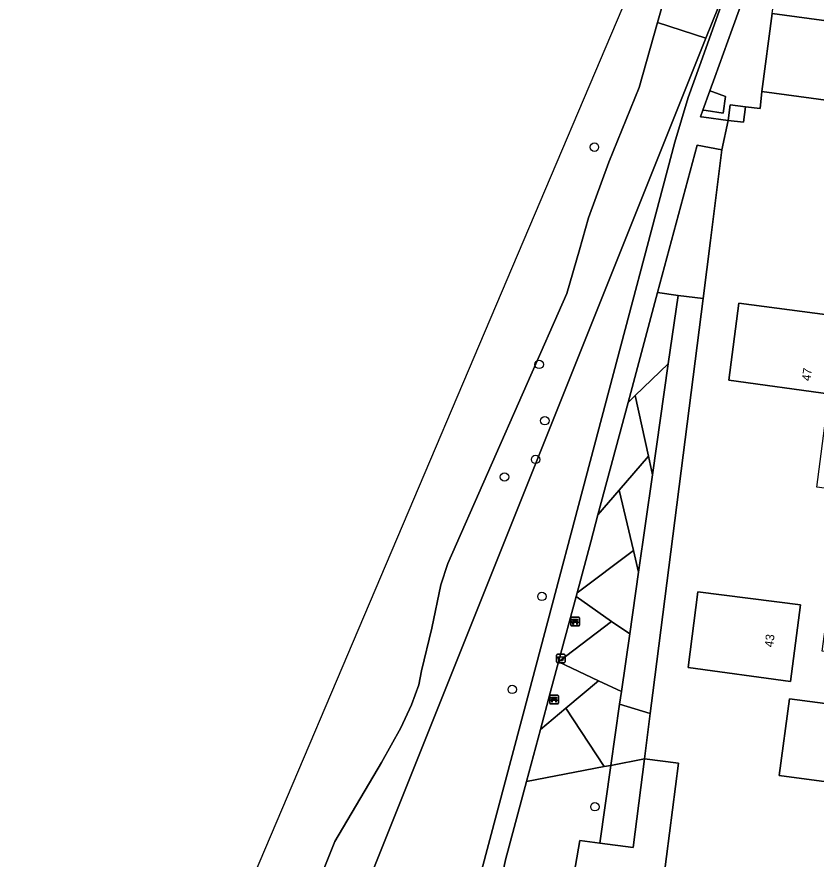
# Model space of a CAD drawing. Extents: x 162184 to 163154, y 385507 to 386516.
# Drawn here: x 162264.5 to 162356.8, y 386230.8 to 386328 of the extents above; entities that cross this region are included whole.
import ezdxf

# ---------------------------------------------------------------- set-up
doc = ezdxf.new("R2010")
doc.units = 0
for name, color, linetype in [('IMGEO_Afvalbak', 7, 'Continuous'), ('IMGEO_Bank', 7, 'Continuous'), ('IMGEO_Boom', 7, 'Continuous'), ('IMGEO_Erf', 7, 'Continuous'), ('IMGEO_Groenvoorziening', 7, 'Continuous'), ('IMGEO_Lage_trafo', 7, 'Continuous'), ('IMGEO_Pand', 7, 'Continuous'), ('IMGEO_Pand_nummerreeks', 7, 'Continuous'), ('IMGEO_Voetpad_halfverhard', 7, 'Continuous'), ('IMGEO_Voetpad_open', 7, 'Continuous'), ('IMGEO_Waterloop', 7, 'Continuous')]:
    doc.layers.add(name, color=color, linetype=linetype)

msp = doc.modelspace()

# ---------------------------------------------------------------- linework, layer by layer
at = {"layer": 'IMGEO_Afvalbak'}
for p, q in [((162326.817, 386253.547), (162326.817, 386254.347)), ((162326.817, 386254.347), (162326.817, 386253.547)), ((162326.917, 386254.447), (162327.707, 386254.447)), ((162327.707, 386254.447), (162326.917, 386254.447)), ((162327.807, 386254.347), (162327.807, 386253.547)), ((162327.807, 386253.547), (162327.807, 386254.347)), ((162327.707, 386253.447), (162326.917, 386253.447)), ((162326.917, 386253.447), (162327.707, 386253.447))]:
    msp.add_line(p, q, dxfattribs=at)
msp.add_lwpolyline([(162326.96, 386254.161), (162327.664, 386254.161), (162327.515, 386253.691), (162327.109, 386253.691), (162326.96, 386254.161)], dxfattribs=at)
for centre, start, end in [((162326.917, 386254.347), 90, 180), ((162326.917, 386254.347), 90, 180), ((162327.707, 386254.347), 0, 90), ((162327.707, 386254.347), 360, 90), ((162326.917, 386253.547), 180, 270), ((162326.917, 386253.547), 180, 270), ((162327.707, 386253.547), 270, 0), ((162327.707, 386253.547), 270, 0)]:
    msp.add_arc(centre, 0.1, start, end, dxfattribs=at)
at = {"layer": 'IMGEO_Bank'}
for p, q in [((162328.461, 386257.781), (162328.461, 386258.622)), ((162328.461, 386258.622), (162328.461, 386257.781)), ((162328.536, 386258.706), (162329.377, 386258.706)), ((162329.377, 386258.706), (162328.536, 386258.706)), ((162329.158, 386258.104), (162328.765, 386258.104)), ((162328.77, 386258.212), (162328.77, 386258.318)), ((162328.814, 386258.318), (162328.814, 386258.212)), ((162329.102, 386258.324), (162328.82, 386258.324)), ((162328.82, 386258.206), (162329.102, 386258.206)), ((162329.108, 386258.212), (162329.108, 386258.318)), ((162329.152, 386258.318), (162329.152, 386258.212)), ((162329.461, 386258.631), (162329.461, 386257.79)), ((162329.461, 386257.79), (162329.461, 386258.631)), ((162329.386, 386257.706), (162328.545, 386257.706)), ((162328.545, 386257.706), (162329.386, 386257.706)), ((162326.031, 386248.789), (162326.031, 386249.63)), ((162326.031, 386249.63), (162326.031, 386248.789)), ((162326.106, 386249.714), (162326.947, 386249.714)), ((162326.947, 386249.714), (162326.106, 386249.714)), ((162326.728, 386249.112), (162326.335, 386249.112)), ((162326.34, 386249.22), (162326.34, 386249.326)), ((162326.384, 386249.326), (162326.384, 386249.22)), ((162326.672, 386249.332), (162326.39, 386249.332)), ((162326.39, 386249.214), (162326.672, 386249.214)), ((162326.678, 386249.22), (162326.678, 386249.326)), ((162326.722, 386249.326), (162326.722, 386249.22)), ((162327.031, 386249.639), (162327.031, 386248.798)), ((162327.031, 386248.798), (162327.031, 386249.639)), ((162326.956, 386248.714), (162326.115, 386248.714)), ((162326.115, 386248.714), (162326.956, 386248.714))]:
    msp.add_line(p, q, dxfattribs=at)
for points in [[(162328.708, 386258.104), (162328.566, 386258.104), (162328.678, 386258.206), (162328.764, 386258.206)], [(162328.764, 386258.324), (162328.678, 386258.324), (162328.678, 386258.485), (162329.241, 386258.485), (162329.241, 386258.324), (162329.158, 386258.324)], [(162328.758, 386258.097), (162328.758, 386257.89), (162328.715, 386257.89), (162328.715, 386258.097)], [(162329.158, 386258.206), (162329.241, 386258.206), (162329.353, 386258.104), (162329.214, 386258.104)], [(162329.208, 386258.097), (162329.208, 386257.89), (162329.164, 386257.89), (162329.164, 386258.097)], [(162326.278, 386249.112), (162326.136, 386249.112), (162326.248, 386249.214), (162326.334, 386249.214)], [(162326.334, 386249.332), (162326.248, 386249.332), (162326.248, 386249.493), (162326.811, 386249.493), (162326.811, 386249.332), (162326.728, 386249.332)], [(162326.328, 386249.105), (162326.328, 386248.898), (162326.285, 386248.898), (162326.285, 386249.105)], [(162326.728, 386249.214), (162326.811, 386249.214), (162326.923, 386249.112), (162326.784, 386249.112)], [(162326.778, 386249.105), (162326.778, 386248.898), (162326.734, 386248.898), (162326.734, 386249.105)]]:
    msp.add_lwpolyline(points, dxfattribs=at)
for centre, radius, start, end in [((162328.539, 386258.628), 0.0779, 92.4484, 184.28452), ((162328.539, 386258.628), 0.0779, 92.4484, 184.28452), ((162328.708, 386258.097), 0.00671, 2.89567, 87.10433), ((162328.765, 386258.097), 0.00671, 92.89567, 177.10433), ((162328.763, 386258.317), 0.00671, 2.89567, 87.10433), ((162328.763, 386258.213), 0.00671, 272.89567, 357.10433), ((162328.82, 386258.317), 0.00671, 92.89567, 177.10433), ((162328.82, 386258.213), 0.00671, 182.89567, 267.10433), ((162329.102, 386258.317), 0.00671, 2.89567, 87.10433), ((162329.102, 386258.213), 0.00671, 272.89567, 357.10433), ((162329.159, 386258.317), 0.00671, 92.89567, 177.10433), ((162329.159, 386258.213), 0.00671, 182.89567, 267.10433), ((162329.157, 386258.097), 0.00671, 2.89567, 87.10433), ((162329.214, 386258.097), 0.00671, 92.89567, 177.10433), ((162329.383, 386258.628), 0.0779, 2.4484, 94.28452), ((162329.383, 386258.628), 0.0779, 2.4484, 94.28452), ((162328.539, 386257.784), 0.0779, 182.4484, 274.28452), ((162328.539, 386257.784), 0.0779, 182.4484, 274.28452), ((162329.383, 386257.784), 0.0779, 272.4484, 4.28452), ((162329.383, 386257.784), 0.0779, 272.4484, 4.28452), ((162326.109, 386249.636), 0.0779, 92.4484, 184.28452), ((162326.109, 386249.636), 0.0779, 92.4484, 184.28452), ((162326.278, 386249.105), 0.00671, 2.89567, 87.10433), ((162326.335, 386249.105), 0.00671, 92.89567, 177.10433), ((162326.333, 386249.325), 0.00671, 2.89567, 87.10433), ((162326.333, 386249.221), 0.00671, 272.89567, 357.10433), ((162326.39, 386249.325), 0.00671, 92.89567, 177.10433), ((162326.39, 386249.221), 0.00671, 182.89567, 267.10433), ((162326.672, 386249.325), 0.00671, 2.89567, 87.10433), ((162326.672, 386249.221), 0.00671, 272.89567, 357.10433), ((162326.729, 386249.325), 0.00671, 92.89567, 177.10433), ((162326.729, 386249.221), 0.00671, 182.89567, 267.10433), ((162326.727, 386249.105), 0.00671, 2.89567, 87.10433), ((162326.784, 386249.105), 0.00671, 92.89567, 177.10433), ((162326.953, 386249.636), 0.0779, 2.4484, 94.28452), ((162326.953, 386249.636), 0.0779, 2.4484, 94.28452), ((162326.109, 386248.792), 0.0779, 182.4484, 274.28452), ((162326.109, 386248.792), 0.0779, 182.4484, 274.28452), ((162326.953, 386248.792), 0.0779, 272.4484, 4.28452), ((162326.953, 386248.792), 0.0779, 272.4484, 4.28452)]:
    msp.add_arc(centre, radius, start, end, dxfattribs=at)
at = {"layer": 'IMGEO_Boom'}
for centre in [(162331.186, 386312.935), (162324.811, 386287.878), (162325.466, 386281.382), (162324.406, 386276.917), (162320.815, 386274.885), (162325.132, 386261.11), (162321.705, 386250.391), (162331.252, 386236.854)]:
    msp.add_circle(centre, 0.489, dxfattribs=at)
at = {"layer": 'IMGEO_Erf'}
for points in [[(162351.713, 386328.332), (162363.95, 386326.709)], [(162362.755, 386317.709), (162350.519, 386319.333), (162350.307, 386317.389), (162348.611, 386317.59), (162348.402, 386315.813), (162346.632, 386316.022), (162345.905, 386312.604), (162344.578, 386302.175), (162343.724, 386295.463), (162337.937, 386250), (162337.632, 386247.595), (162336.968, 386242.37), (162340.878, 386241.875), (162339.163, 386228.432)]]:
    msp.add_lwpolyline(points, dxfattribs=at)
for points in [[(162371.253, 386291.878), (162370.854, 386288.815), (162368.687, 386272.186), (162356.848, 386273.729), (162358.004, 386282.595), (162361.57, 386282.131), (162361.829, 386284.113), (162362.946, 386283.967), (162363.435, 386287.721), (162358.98, 386288.301), (162358.442, 386284.448), (162346.707, 386286.059), (162347.861, 386294.924)], [(162354.973, 386260.135), (162353.836, 386251.278), (162342.016, 386252.9), (162343.14, 386261.654)], [(162366.976, 386258.638), (162366.581, 386255.685), (162365.82, 386250), (162364.33, 386238.868), (162352.506, 386240.451), (162353.693, 386249.312), (162361.049, 386248.327), (162361.272, 386250), (162361.671, 386252.988), (162359.292, 386253.306), (162359.455, 386254.527), (162357.49, 386254.79), (162358.163, 386259.818)]]:
    msp.add_lwpolyline(points, close=True, dxfattribs=at)
at = {"layer": 'IMGEO_Groenvoorziening'}
for points in [[(162353.067, 386345.986), (162353.323, 386347.91), (162354.304, 386352.208), (162355.313, 386354.771), (162355.446, 386355.029), (162356.711, 386357.485), (162351.513, 386360.725), (162350.768, 386359.463), (162350.633, 386358.243), (162350.767, 386357.134), (162350.602, 386356.448), (162350.238, 386355.675), (162345.562, 386345.759), (162341.752, 386337.284), (162340.971, 386335.547), (162339.023, 386329.196), (162338.488, 386327.328), (162344.057, 386325.511), (162347.692, 386334.592), (162348.675, 386336.392), (162351.922, 386342.334)], [(162300.489, 386216.689), (162344.057, 386325.511), (162338.488, 386327.328), (162336.339, 386319.827), (162332.869, 386311.182), (162330.487, 386304.796), (162329.46, 386301.1), (162328.002, 386296.07), (162314.286, 386264.899), (162313.464, 386262.435), (162312.438, 386257.466), (162311.247, 386252.538), (162310.918, 386250.895), (162310.097, 386248.595), (162308.865, 386245.967), (162306.606, 386241.942), (162301.226, 386232.825), (162296.709, 386221.49)]]:
    msp.add_lwpolyline(points, dxfattribs=at)
for points in [[(162323.609, 386250), (162340.475, 386313.514), (162342.015, 386318.647), (162343.306, 386322.274), (162347.692, 386334.592), (162344.057, 386325.511), (162300.489, 386216.689), (162280.789, 386155.39), (162300.419, 386152.832), (162307.719, 386151.881), (162316.538, 386220.516), (162317.253, 386224.999), (162318.151, 386229.448)], [(162351.713, 386328.332), (162352.417, 386333.406), (162349.684, 386333.797), (162349.001, 386331.9), (162347.073, 386326.541), (162345.075, 386320.987), (162344.517, 386319.435), (162344.849, 386319.316), (162346.331, 386318.782), (162346.032, 386316.852), (162344.084, 386317.154), (162343.717, 386317.211), (162343.437, 386316.433), (162343.812, 386316.385), (162346.632, 386316.022), (162346.841, 386317.799), (162348.611, 386317.59), (162350.307, 386317.389), (162350.519, 386319.333)], [(162344.578, 386302.175), (162345.905, 386312.604), (162343.035, 386313.153), (162340.085, 386302.173), (162338.47, 386296.147), (162340.849, 386295.837), (162343.724, 386295.463)], [(162343.724, 386295.463), (162340.849, 386295.837), (162339.716, 386287.923), (162337.883, 386275.121), (162336.277, 386263.902), (162335.257, 386256.778), (162334.308, 386250.149), (162334.097, 386248.676), (162337.632, 386247.595), (162337.937, 386250)], [(162338.47, 386296.147), (162335.077, 386283.492), (162335.909, 386284.286), (162339.716, 386287.923), (162340.849, 386295.837)], [(162337.883, 386275.121), (162339.716, 386287.923), (162335.909, 386284.286), (162337.416, 386277.29)], [(162335.077, 386283.492), (162331.599, 386270.516), (162334.046, 386273.366), (162337.416, 386277.29), (162335.909, 386284.286)], [(162336.277, 386263.902), (162337.883, 386275.121), (162337.416, 386277.29), (162334.046, 386273.366), (162335.685, 386266.413)], [(162331.599, 386270.516), (162330.763, 386267.398), (162329.193, 386261.542), (162335.685, 386266.413), (162334.046, 386273.366)], [(162329.193, 386261.542), (162329.071, 386261.086), (162333.177, 386258.226), (162335.257, 386256.778), (162336.277, 386263.902), (162335.685, 386266.413)], [(162329.071, 386261.086), (162327.056, 386253.57), (162333.177, 386258.226)], [(162333.177, 386258.226), (162327.056, 386253.57), (162331.679, 386251.39), (162334.308, 386250.149), (162335.257, 386256.778)], [(162327.056, 386253.57), (162326.099, 386250), (162324.966, 386245.773), (162327.899, 386248.227), (162331.679, 386251.39)], [(162332.312, 386241.475), (162333.087, 386241.624), (162334.097, 386248.676), (162334.308, 386250.149), (162331.679, 386251.39), (162327.899, 386248.227)], [(162324.966, 386245.773), (162323.351, 386239.751), (162332.312, 386241.475), (162327.899, 386248.227)], [(162337.632, 386247.595), (162334.097, 386248.676), (162333.087, 386241.624), (162336.968, 386242.37)], [(162335.676, 386232.147), (162331.804, 386232.659), (162329.515, 386232.961), (162327.463, 386221.201), (162330.208, 386220.838), (162331.346, 386229.463), (162339.163, 386228.432), (162340.878, 386241.875), (162336.968, 386242.37)], [(162336.968, 386242.37), (162333.087, 386241.624), (162331.804, 386232.659), (162335.676, 386232.147)], [(162333.087, 386241.624), (162332.312, 386241.475), (162323.351, 386239.751), (162320.944, 386230.708), (162319.32, 386223.158), (162319.111, 386221.607), (162327.463, 386221.201), (162329.515, 386232.961), (162331.804, 386232.659)]]:
    msp.add_lwpolyline(points, close=True, dxfattribs=at)
at = {"layer": 'IMGEO_Lage_trafo'}
msp.add_lwpolyline([(162348.402, 386315.813), (162348.611, 386317.59), (162346.841, 386317.799), (162346.632, 386316.022)], close=True, dxfattribs=at)
at = {"layer": 'IMGEO_Pand'}
for points in [[(162350.519, 386319.333), (162362.755, 386317.709), (162363.254, 386321.469), (162368.022, 386320.846), (162368.303, 386323.043), (162375.128, 386322.164), (162375.526, 386325.207), (162366.69, 386326.363), (162366.573, 386325.47), (162363.832, 386325.817), (162363.95, 386326.709), (162351.713, 386328.332)], [(162363.994, 386289.721), (162370.854, 386288.815), (162371.253, 386291.878), (162347.861, 386294.924), (162346.707, 386286.059), (162358.442, 386284.448), (162358.98, 386288.301), (162363.435, 386287.721), (162363.724, 386287.683)], [(162354.973, 386260.135), (162343.14, 386261.654), (162342.016, 386252.9), (162353.836, 386251.278)], [(162359.736, 386256.608), (162359.455, 386254.527), (162359.292, 386253.306), (162361.671, 386252.988), (162361.272, 386250), (162361.049, 386248.327), (162353.693, 386249.312), (162352.506, 386240.451), (162364.33, 386238.868), (162365.82, 386250), (162366.581, 386255.685)]]:
    msp.add_lwpolyline(points, close=True, dxfattribs=at)
at = {"layer": 'IMGEO_Voetpad_halfverhard'}
for points in [[(162326.099, 386250), (162327.056, 386253.57), (162329.071, 386261.086), (162329.193, 386261.542), (162330.763, 386267.398), (162331.599, 386270.516), (162335.077, 386283.492), (162338.47, 386296.147), (162340.085, 386302.173), (162343.035, 386313.153), (162345.905, 386312.604), (162346.632, 386316.022), (162343.812, 386316.385), (162343.437, 386316.433), (162343.717, 386317.211), (162344.517, 386319.435), (162345.075, 386320.987), (162347.073, 386326.541), (162349.001, 386331.9), (162349.684, 386333.797), (162351.185, 386336.068), (162354.551, 386343.73), (162355.261, 386348.048)], [(162351.922, 386342.334), (162348.675, 386336.392), (162347.692, 386334.592), (162343.306, 386322.274), (162342.015, 386318.647), (162340.475, 386313.514), (162323.609, 386250), (162318.151, 386229.448), (162317.253, 386224.999), (162316.538, 386220.516), (162307.719, 386151.881), (162310.208, 386151.62), (162312.917, 386172.967), (162314.337, 386184.153), (162314.649, 386186.613), (162318.559, 386217.514), (162319.111, 386221.607), (162319.32, 386223.158), (162320.944, 386230.708), (162323.351, 386239.751), (162324.966, 386245.773), (162326.099, 386250)]]:
    msp.add_lwpolyline(points, dxfattribs=at)
at = {"layer": 'IMGEO_Voetpad_open'}
msp.add_lwpolyline([(162344.517, 386319.435), (162343.717, 386317.211), (162344.084, 386317.154), (162346.032, 386316.852), (162346.331, 386318.782), (162344.849, 386319.316)], close=True, dxfattribs=at)
at = {"layer": 'IMGEO_Waterloop'}
for points in [[(162381.723, 386440.364), (162335.654, 386331.943), (162277.357, 386194.743), (162264.533, 386160.964)], [(162296.709, 386221.49), (162301.226, 386232.825), (162306.606, 386241.942), (162308.865, 386245.967), (162310.097, 386248.595), (162310.918, 386250.895), (162311.247, 386252.538), (162312.438, 386257.466), (162313.464, 386262.435), (162314.286, 386264.899), (162328.002, 386296.07), (162329.46, 386301.1), (162330.487, 386304.796), (162332.869, 386311.182), (162336.339, 386319.827), (162338.488, 386327.328), (162339.023, 386329.196)]]:
    msp.add_lwpolyline(points, dxfattribs=at)

# ---------------------------------------------------------------- texts
at = {"layer": 'IMGEO_Pand_nummerreeks'}
for s, rotation, p in [('47', 82.05329, (162356.101, 386285.906)), ('43', 82.68478, (162351.799, 386255.208))]:
    msp.add_text(s, height=1, rotation=rotation, dxfattribs=at).set_placement(p)

doc.saveas('drawing.dxf')
